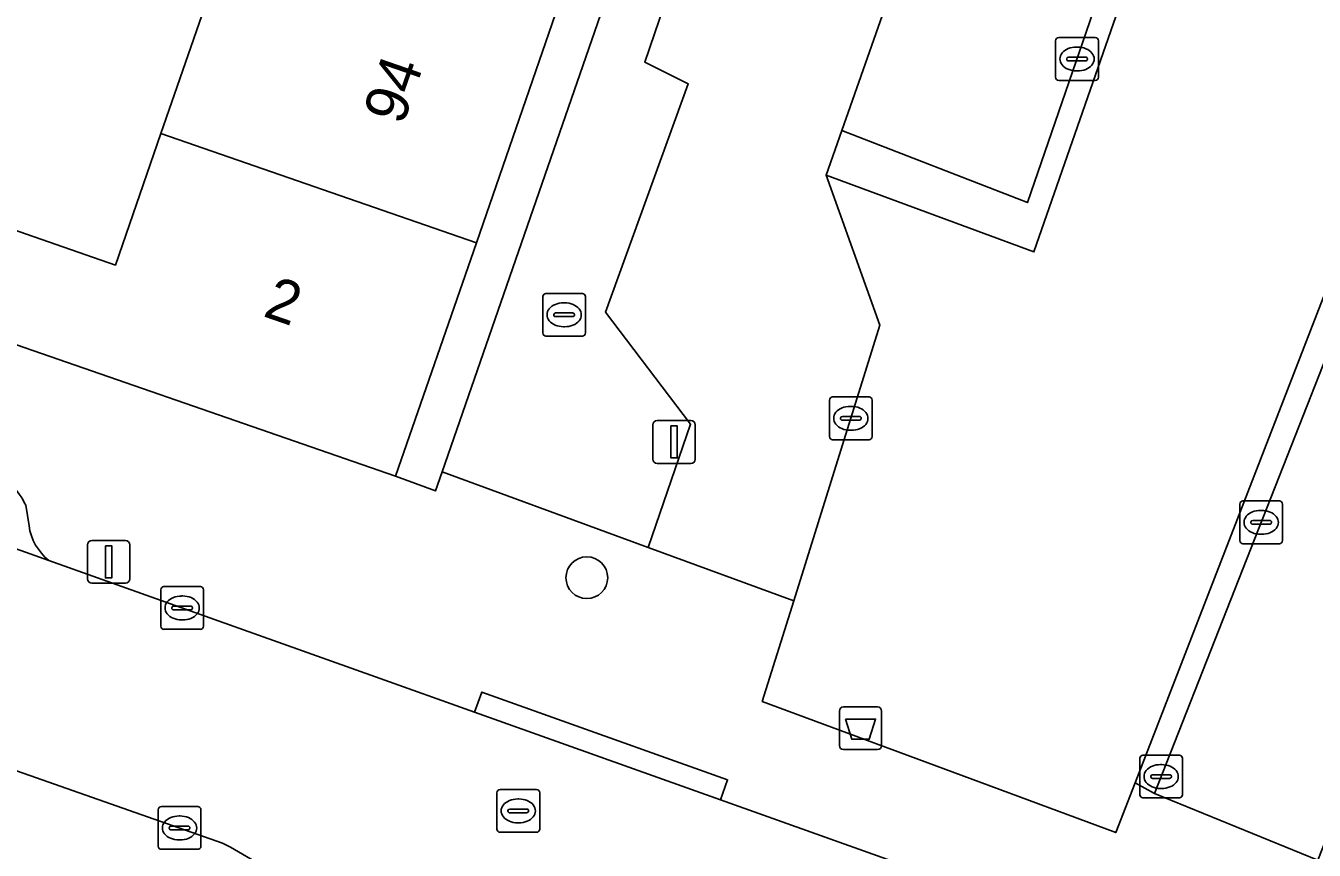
# Model space of a CAD drawing. Extents: x 160349 to 161355, y 381727 to 382854.
# Drawn here: x 160625.05 to 160655.2, y 382098.94 to 382118.23 of the extents above; entities that cross this region are included whole.
import ezdxf

# ---------------------------------------------------------------- set-up
doc = ezdxf.new("R2010")
doc.units = 0
for name, color, linetype in [('IMGEO_Afvalbak', 7, 'Continuous'), ('IMGEO_Boom', 7, 'Continuous'), ('IMGEO_Brandkraan', 7, 'Continuous'), ('IMGEO_Erf', 7, 'Continuous'), ('IMGEO_Groenvoorziening', 7, 'Continuous'), ('IMGEO_Kolk', 7, 'Continuous'), ('IMGEO_Lichtmast', 7, 'Continuous'), ('IMGEO_Pand', 7, 'Continuous'), ('IMGEO_Pand_nummerreeks', 7, 'Continuous'), ('IMGEO_Parkeervlak_open', 7, 'Continuous'), ('IMGEO_Rijbaan_lokaal_open', 7, 'Continuous'), ('IMGEO_Rioolput', 7, 'Continuous'), ('IMGEO_Voetpad_open', 7, 'Continuous'), ('IMGEO_Woonerf_open', 7, 'Continuous')]:
    doc.layers.add(name, color=color, linetype=linetype)

msp = doc.modelspace()

# ---------------------------------------------------------------- linework, layer by layer
at = {"layer": 'IMGEO_Afvalbak'}
for p, q in [((160644.089, 382101.389), (160644.089, 382102.189)), ((160644.089, 382102.189), (160644.089, 382101.389)), ((160644.189, 382102.289), (160644.979, 382102.289)), ((160644.979, 382102.289), (160644.189, 382102.289)), ((160645.079, 382102.189), (160645.079, 382101.389)), ((160645.079, 382101.389), (160645.079, 382102.189)), ((160644.979, 382101.289), (160644.189, 382101.289)), ((160644.189, 382101.289), (160644.979, 382101.289))]:
    msp.add_line(p, q, dxfattribs=at)
msp.add_lwpolyline([(160644.232, 382102.003), (160644.936, 382102.003), (160644.787, 382101.533), (160644.381, 382101.533), (160644.232, 382102.003)], dxfattribs=at)
for centre, start, end in [((160644.189, 382102.189), 90, 180), ((160644.189, 382102.189), 90, 180), ((160644.979, 382102.189), 0, 90), ((160644.979, 382102.189), 360, 90), ((160644.189, 382101.389), 180, 270), ((160644.189, 382101.389), 180, 270), ((160644.979, 382101.389), 270, 0), ((160644.979, 382101.389), 270, 0)]:
    msp.add_arc(centre, 0.1, start, end, dxfattribs=at)
at = {"layer": 'IMGEO_Boom'}
msp.add_circle((160638.18, 382105.312), 0.489, dxfattribs=at)
at = {"layer": 'IMGEO_Brandkraan'}
for p, q in [((160637.148, 382111.039), (160637.148, 382111.891)), ((160637.223, 382111.965), (160638.075, 382111.965)), ((160638.149, 382111.891), (160638.149, 382111.039)), ((160637.45, 382111.508), (160637.848, 382111.508)), ((160637.636, 382111.745), (160637.661, 382111.745)), ((160637.407, 382111.459), (160637.407, 382111.471)), ((160637.845, 382111.422), (160637.447, 382111.422)), ((160637.659, 382111.185), (160637.634, 382111.185)), ((160637.891, 382111.471), (160637.891, 382111.459)), ((160638.075, 382110.965), (160637.223, 382110.965))]:
    msp.add_line(p, q, dxfattribs=at)
for points in [[(160637.148, 382111.039), (160637.148, 382111.891)], [(160637.223, 382111.965), (160638.075, 382111.965)], [(160638.149, 382111.891), (160638.149, 382111.039)], [(160638.075, 382110.965), (160637.223, 382110.965)]]:
    msp.add_lwpolyline(points, dxfattribs=at)
for centre, radius, start, end in [((160637.225, 382111.889), 0.0765, 91.552, 178.448), ((160637.225, 382111.889), 0.0765, 91.552, 178.448), ((160638.073, 382111.889), 0.0765, 1.552, 88.448), ((160638.073, 382111.889), 0.0765, 1.552, 88.448), ((160637.447, 382111.468), 0.0403, 85.8775, 175.7526), ((160637.852, 382111.47), 0.0386, 1.7309, 96.639), ((160637.444, 382111.458), 0.0366, 178.938, 274.7102), ((160637.848, 382111.465), 0.043, 264.8664, 352.4533), ((160637.225, 382111.041), 0.0765, 181.552, 268.448), ((160637.225, 382111.041), 0.0765, 181.552, 268.448), ((160638.073, 382111.041), 0.0765, 271.552, 358.448), ((160638.073, 382111.041), 0.0765, 271.552, 358.448)]:
    msp.add_arc(centre, radius, start, end, dxfattribs=at)
for centre, major_axis, ratio, start_param, end_param in [((160637.635, 382111.465), (-0.387, 0.002), 0.722429, 4.712389, 7.853982), ((160637.66, 382111.465), (-0.39, 0.002), 0.717154, 1.570796, 4.712389)]:
    msp.add_ellipse(centre, major_axis=major_axis, ratio=ratio, start_param=start_param, end_param=end_param, dxfattribs=at)
at = {"layer": 'IMGEO_Erf'}
msp.add_lwpolyline([(160655.119, 382166.468), (160654.174, 382166.795), (160652.281, 382161.329), (160650.426, 382155.975), (160648.573, 382150.623), (160646.719, 382145.27), (160644.864, 382139.917), (160643.011, 382134.564), (160641.156, 382129.211), (160639.302, 382123.858), (160637.448, 382118.505), (160635.594, 382113.151), (160633.702, 382107.689), (160634.64, 382107.343), (160634.794, 382107.787)], close=True, dxfattribs=at)
msp.add_lwpolyline([(160623.671, 382113.833), (160627.148, 382112.629), (160628.214, 382115.706), (160630.068, 382121.06), (160627.149, 382122.071), (160629, 382127.423), (160628.38, 382127.637), (160630.233, 382132.991), (160633.776, 382131.765), (160635.63, 382137.119), (160637.484, 382142.471)], dxfattribs=at)
at = {"layer": 'IMGEO_Groenvoorziening'}
msp.add_lwpolyline([(160651.014, 382100.51), (160656.58, 382114.877), (160661.113, 382113.328), (160660.44, 382118.731), (160660.482, 382118.837), (160656.107, 382120.553), (160652.921, 382125.241), (160651.823, 382122.083), (160648.644, 382112.935), (160643.778, 382114.734), (160645.038, 382111.223), (160643.02, 382104.771), (160642.284, 382102.417), (160646.942, 382100.689), (160650.557, 382099.348)], close=True, dxfattribs=at)
at = {"layer": 'IMGEO_Kolk'}
for p, q in [((160649.15, 382117.025), (160649.15, 382117.877)), ((160649.225, 382117.951), (160650.077, 382117.951)), ((160650.151, 382117.877), (160650.151, 382117.025)), ((160649.638, 382117.731), (160649.663, 382117.731)), ((160649.409, 382117.445), (160649.409, 382117.457)), ((160649.847, 382117.408), (160649.449, 382117.408)), ((160649.452, 382117.494), (160649.85, 382117.494)), ((160649.893, 382117.457), (160649.893, 382117.445)), ((160650.077, 382116.951), (160649.225, 382116.951)), ((160649.661, 382117.171), (160649.636, 382117.171)), ((160643.857, 382108.616), (160643.857, 382109.468)), ((160643.932, 382109.542), (160644.784, 382109.542)), ((160644.858, 382109.468), (160644.858, 382108.616)), ((160644.159, 382109.085), (160644.557, 382109.085)), ((160644.345, 382109.322), (160644.37, 382109.322)), ((160644.116, 382109.036), (160644.116, 382109.048)), ((160644.554, 382108.999), (160644.156, 382108.999)), ((160644.368, 382108.762), (160644.343, 382108.762)), ((160644.6, 382109.048), (160644.6, 382109.036)), ((160644.784, 382108.542), (160643.932, 382108.542)), ((160653.46, 382106.182), (160653.46, 382107.034)), ((160653.535, 382107.108), (160654.387, 382107.108)), ((160654.461, 382107.034), (160654.461, 382106.182)), ((160653.762, 382106.651), (160654.16, 382106.651)), ((160653.948, 382106.888), (160653.973, 382106.888)), ((160653.719, 382106.602), (160653.719, 382106.614)), ((160654.157, 382106.565), (160653.759, 382106.565)), ((160654.203, 382106.614), (160654.203, 382106.602)), ((160654.387, 382106.108), (160653.535, 382106.108)), ((160653.971, 382106.328), (160653.946, 382106.328)), ((160628.209, 382104.179), (160628.209, 382105.031)), ((160628.284, 382105.105), (160629.136, 382105.105)), ((160628.697, 382104.885), (160628.722, 382104.885)), ((160629.21, 382105.031), (160629.21, 382104.179)), ((160628.468, 382104.599), (160628.468, 382104.611)), ((160628.906, 382104.562), (160628.508, 382104.562)), ((160628.511, 382104.648), (160628.909, 382104.648)), ((160628.952, 382104.611), (160628.952, 382104.599)), ((160628.72, 382104.325), (160628.695, 382104.325)), ((160629.136, 382104.105), (160628.284, 382104.105)), ((160651.119, 382100.234), (160651.119, 382101.086)), ((160651.194, 382101.16), (160652.046, 382101.16)), ((160651.607, 382100.94), (160651.632, 382100.94)), ((160652.12, 382101.086), (160652.12, 382100.234)), ((160651.378, 382100.654), (160651.378, 382100.666)), ((160651.421, 382100.703), (160651.819, 382100.703)), ((160651.862, 382100.666), (160651.862, 382100.654)), ((160651.816, 382100.617), (160651.418, 382100.617)), ((160651.63, 382100.38), (160651.605, 382100.38)), ((160652.046, 382100.16), (160651.194, 382100.16)), ((160628.148, 382099.031), (160628.148, 382099.883)), ((160628.223, 382099.957), (160629.075, 382099.957)), ((160628.636, 382099.737), (160628.661, 382099.737)), ((160629.149, 382099.883), (160629.149, 382099.031)), ((160628.407, 382099.451), (160628.407, 382099.463)), ((160628.845, 382099.414), (160628.447, 382099.414)), ((160628.45, 382099.5), (160628.848, 382099.5)), ((160628.891, 382099.463), (160628.891, 382099.451)), ((160628.659, 382099.177), (160628.634, 382099.177)), ((160629.075, 382098.957), (160628.223, 382098.957))]:
    msp.add_line(p, q, dxfattribs=at)
for points in [[(160649.15, 382117.025), (160649.15, 382117.877)], [(160649.225, 382117.951), (160650.077, 382117.951)], [(160650.151, 382117.877), (160650.151, 382117.025)], [(160650.077, 382116.951), (160649.225, 382116.951)], [(160643.857, 382108.616), (160643.857, 382109.468)], [(160643.932, 382109.542), (160644.784, 382109.542)], [(160644.858, 382109.468), (160644.858, 382108.616)], [(160644.784, 382108.542), (160643.932, 382108.542)], [(160653.46, 382106.182), (160653.46, 382107.034)], [(160653.535, 382107.108), (160654.387, 382107.108)], [(160654.461, 382107.034), (160654.461, 382106.182)], [(160654.387, 382106.108), (160653.535, 382106.108)], [(160628.209, 382104.179), (160628.209, 382105.031)], [(160628.284, 382105.105), (160629.136, 382105.105)], [(160629.21, 382105.031), (160629.21, 382104.179)], [(160629.136, 382104.105), (160628.284, 382104.105)], [(160651.119, 382100.234), (160651.119, 382101.086)], [(160651.194, 382101.16), (160652.046, 382101.16)], [(160652.12, 382101.086), (160652.12, 382100.234)], [(160652.046, 382100.16), (160651.194, 382100.16)], [(160628.148, 382099.031), (160628.148, 382099.883)], [(160628.223, 382099.957), (160629.075, 382099.957)], [(160629.149, 382099.883), (160629.149, 382099.031)], [(160629.075, 382098.957), (160628.223, 382098.957)]]:
    msp.add_lwpolyline(points, dxfattribs=at)
for centre, radius, start, end in [((160649.227, 382117.875), 0.0765, 91.552, 178.448), ((160649.227, 382117.875), 0.0765, 91.552, 178.448), ((160650.075, 382117.875), 0.0765, 1.552, 88.448), ((160650.075, 382117.875), 0.0765, 1.552, 88.448), ((160649.449, 382117.454), 0.0403, 85.8775, 175.7526), ((160649.446, 382117.444), 0.0366, 178.938, 274.7102), ((160649.85, 382117.451), 0.043, 264.8664, 352.4533), ((160649.854, 382117.456), 0.0386, 1.7309, 96.639), ((160649.227, 382117.027), 0.0765, 181.552, 268.448), ((160649.227, 382117.027), 0.0765, 181.552, 268.448), ((160650.075, 382117.027), 0.0765, 271.552, 358.448), ((160650.075, 382117.027), 0.0765, 271.552, 358.448), ((160643.934, 382109.466), 0.0765, 91.552, 178.448), ((160643.934, 382109.466), 0.0765, 91.552, 178.448), ((160644.782, 382109.466), 0.0765, 1.552, 88.448), ((160644.782, 382109.466), 0.0765, 1.552, 88.448), ((160644.156, 382109.045), 0.0403, 85.8775, 175.7526), ((160644.561, 382109.047), 0.0386, 1.7309, 96.639), ((160644.153, 382109.035), 0.0366, 178.938, 274.7102), ((160644.557, 382109.042), 0.043, 264.8664, 352.4533), ((160643.934, 382108.618), 0.0765, 181.552, 268.448), ((160643.934, 382108.618), 0.0765, 181.552, 268.448), ((160644.782, 382108.618), 0.0765, 271.552, 358.448), ((160644.782, 382108.618), 0.0765, 271.552, 358.448), ((160653.537, 382107.032), 0.0765, 91.552, 178.448), ((160653.537, 382107.032), 0.0765, 91.552, 178.448), ((160654.385, 382107.032), 0.0765, 1.552, 88.448), ((160654.385, 382107.032), 0.0765, 1.552, 88.448), ((160653.759, 382106.611), 0.0403, 85.8775, 175.7526), ((160654.164, 382106.613), 0.0386, 1.7309, 96.639), ((160653.756, 382106.601), 0.0366, 178.938, 274.7102), ((160654.16, 382106.608), 0.043, 264.8664, 352.4533), ((160653.537, 382106.184), 0.0765, 181.552, 268.448), ((160653.537, 382106.184), 0.0765, 181.552, 268.448), ((160654.385, 382106.184), 0.0765, 271.552, 358.448), ((160654.385, 382106.184), 0.0765, 271.552, 358.448), ((160628.286, 382105.029), 0.0765, 91.552, 178.448), ((160628.286, 382105.029), 0.0765, 91.552, 178.448), ((160629.134, 382105.029), 0.0765, 1.552, 88.448), ((160629.134, 382105.029), 0.0765, 1.552, 88.448), ((160628.508, 382104.608), 0.0403, 85.8775, 175.7526), ((160628.505, 382104.598), 0.0366, 178.938, 274.7102), ((160628.909, 382104.605), 0.043, 264.8664, 352.4533), ((160628.913, 382104.61), 0.0386, 1.7309, 96.639), ((160628.286, 382104.181), 0.0765, 181.552, 268.448), ((160628.286, 382104.181), 0.0765, 181.552, 268.448), ((160629.134, 382104.181), 0.0765, 271.552, 358.448), ((160629.134, 382104.181), 0.0765, 271.552, 358.448), ((160651.196, 382101.084), 0.0765, 91.552, 178.448), ((160651.196, 382101.084), 0.0765, 91.552, 178.448), ((160652.044, 382101.084), 0.0765, 1.552, 88.448), ((160652.044, 382101.084), 0.0765, 1.552, 88.448), ((160651.418, 382100.663), 0.0403, 85.8775, 175.7526), ((160651.415, 382100.653), 0.0366, 178.938, 274.7102), ((160651.819, 382100.66), 0.043, 264.8664, 352.4533), ((160651.823, 382100.665), 0.0386, 1.7309, 96.639), ((160651.196, 382100.236), 0.0765, 181.552, 268.448), ((160651.196, 382100.236), 0.0765, 181.552, 268.448), ((160652.044, 382100.236), 0.0765, 271.552, 358.448), ((160652.044, 382100.236), 0.0765, 271.552, 358.448), ((160628.225, 382099.881), 0.0765, 91.552, 178.448), ((160628.225, 382099.881), 0.0765, 91.552, 178.448), ((160629.073, 382099.881), 0.0765, 1.552, 88.448), ((160629.073, 382099.881), 0.0765, 1.552, 88.448), ((160628.447, 382099.46), 0.0403, 85.8775, 175.7526), ((160628.444, 382099.45), 0.0366, 178.938, 274.7102), ((160628.848, 382099.457), 0.043, 264.8664, 352.4533), ((160628.852, 382099.462), 0.0386, 1.7309, 96.639), ((160628.225, 382099.033), 0.0765, 181.552, 268.448), ((160628.225, 382099.033), 0.0765, 181.552, 268.448), ((160629.073, 382099.033), 0.0765, 271.552, 358.448), ((160629.073, 382099.033), 0.0765, 271.552, 358.448)]:
    msp.add_arc(centre, radius, start, end, dxfattribs=at)
for centre, major_axis, ratio, start_param, end_param in [((160649.637, 382117.451), (-0.387, 0.002), 0.722429, 4.712389, 7.853982), ((160649.662, 382117.451), (-0.39, 0.002), 0.717154, 1.570796, 4.712389), ((160644.344, 382109.042), (-0.387, 0.002), 0.722429, 4.712389, 7.853982), ((160644.369, 382109.042), (-0.39, 0.002), 0.717154, 1.570796, 4.712389), ((160653.947, 382106.608), (-0.387, 0.002), 0.722429, 4.712389, 7.853982), ((160653.972, 382106.608), (-0.39, 0.002), 0.717154, 1.570796, 4.712389), ((160628.696, 382104.605), (-0.387, 0.002), 0.722429, 4.712389, 7.853982), ((160628.721, 382104.605), (-0.39, 0.002), 0.717154, 1.570796, 4.712389), ((160651.606, 382100.66), (-0.387, 0.002), 0.722429, 4.712389, 7.853982), ((160651.631, 382100.66), (-0.39, 0.002), 0.717154, 1.570796, 4.712389), ((160628.635, 382099.457), (-0.387, 0.002), 0.722429, 4.712389, 7.853982), ((160628.66, 382099.457), (-0.39, 0.002), 0.717154, 1.570796, 4.712389)]:
    msp.add_ellipse(centre, major_axis=major_axis, ratio=ratio, start_param=start_param, end_param=end_param, dxfattribs=at)
at = {"layer": 'IMGEO_Lichtmast'}
for p, q in [((160639.727, 382108.089), (160639.727, 382108.889)), ((160639.727, 382108.889), (160639.727, 382108.089)), ((160639.827, 382108.989), (160640.617, 382108.989)), ((160640.617, 382108.989), (160639.827, 382108.989)), ((160640.717, 382108.889), (160640.717, 382108.089)), ((160640.717, 382108.089), (160640.717, 382108.889)), ((160640.617, 382107.989), (160639.827, 382107.989)), ((160639.827, 382107.989), (160640.617, 382107.989)), ((160626.493, 382105.284), (160626.493, 382106.084)), ((160626.493, 382106.084), (160626.493, 382105.284)), ((160626.593, 382106.184), (160627.383, 382106.184)), ((160627.383, 382106.184), (160626.593, 382106.184)), ((160627.483, 382106.084), (160627.483, 382105.284)), ((160627.483, 382105.284), (160627.483, 382106.084)), ((160627.383, 382105.184), (160626.593, 382105.184)), ((160626.593, 382105.184), (160627.383, 382105.184))]:
    msp.add_line(p, q, dxfattribs=at)
for points in [[(160640.147, 382108.864), (160640.297, 382108.864), (160640.297, 382108.114), (160640.147, 382108.114), (160640.147, 382108.864)], [(160626.913, 382106.059), (160627.063, 382106.059), (160627.063, 382105.309), (160626.913, 382105.309), (160626.913, 382106.059)]]:
    msp.add_lwpolyline(points, dxfattribs=at)
for centre, start, end in [((160639.827, 382108.889), 90, 180), ((160639.827, 382108.889), 90, 180), ((160640.617, 382108.889), 0, 90), ((160640.617, 382108.889), 360, 90), ((160639.827, 382108.089), 180, 270), ((160639.827, 382108.089), 180, 270), ((160640.617, 382108.089), 270, 0), ((160640.617, 382108.089), 270, 0), ((160626.593, 382106.084), 90, 180), ((160626.593, 382106.084), 90, 180), ((160627.383, 382106.084), 0, 90), ((160627.383, 382106.084), 360, 90), ((160626.593, 382105.284), 180, 270), ((160626.593, 382105.284), 180, 270), ((160627.383, 382105.284), 270, 0), ((160627.383, 382105.284), 270, 0)]:
    msp.add_arc(centre, 0.1, start, end, dxfattribs=at)
at = {"layer": 'IMGEO_Pand'}
for points in [[(160635.594, 382113.151), (160637.448, 382118.505), (160630.068, 382121.06), (160628.214, 382115.706)], [(160635.594, 382113.151), (160628.214, 382115.706), (160627.148, 382112.629), (160623.671, 382113.833), (160622.846, 382111.45), (160633.702, 382107.689)]]:
    msp.add_lwpolyline(points, close=True, dxfattribs=at)
at = {"layer": 'IMGEO_Parkeervlak_open'}
for points in [[(160648.093, 382127.008), (160644.146, 382115.78), (160648.492, 382114.091), (160652.38, 382125.379)], [(160660.716, 382112.452), (160656.825, 382113.882), (160651.466, 382100.264), (160655.285, 382098.702), (160660.563, 382112.113)]]:
    msp.add_lwpolyline(points, close=True, dxfattribs=at)
for points in [[(160609.227, 382111.549), (160625.589, 382105.717)], [(160625.126, 382106.526), (160625.05, 382107.008)]]:
    msp.add_lwpolyline(points, dxfattribs=at)
for centre, radius, start, end in [((160623.362, 382106.183), 1.879, 26.0314, 62.2335), ((160626.382, 382106.708), 1.269, 188.2358, 231.3302)]:
    msp.add_arc(centre, radius, start, end, dxfattribs=at)
at = {"layer": 'IMGEO_Rijbaan_lokaal_open'}
for points in [[(160562.41, 382117.084), (160563.101, 382116.921), (160563.152, 382117.238), (160576.671, 382114.572), (160576.897, 382114.576), (160577.258, 382114.506), (160582.43, 382113.733), (160586.145, 382113.154), (160589.005, 382112.481), (160591.369, 382111.972), (160593.301, 382111.46), (160596.436, 382110.567), (160601.548, 382108.97), (160629.655, 382099.104)], [(160632.414, 382097.091), (160644.385, 382093.778), (160646.097, 382098.406), (160641.308, 382100.113), (160635.554, 382102.164), (160633.236, 382102.991), (160625.589, 382105.717), (160609.227, 382111.549), (160604.515, 382113.229)]]:
    msp.add_lwpolyline(points, dxfattribs=at)
msp.add_arc((160624.427, 382089.042), 11.339, 45.2236, 62.5465, dxfattribs=at)
at = {"layer": 'IMGEO_Rioolput'}
for p, q in [((160636.15, 382100.356), (160637.002, 382100.356)), ((160636.075, 382099.43), (160636.075, 382100.282)), ((160636.563, 382100.136), (160636.588, 382100.136)), ((160637.076, 382100.282), (160637.076, 382099.43)), ((160636.334, 382099.85), (160636.334, 382099.862)), ((160636.772, 382099.813), (160636.374, 382099.813)), ((160636.377, 382099.899), (160636.775, 382099.899)), ((160636.818, 382099.862), (160636.818, 382099.85)), ((160636.586, 382099.576), (160636.561, 382099.576)), ((160637.002, 382099.356), (160636.15, 382099.356))]:
    msp.add_line(p, q, dxfattribs=at)
for points in [[(160636.15, 382100.356), (160637.002, 382100.356)], [(160636.075, 382099.43), (160636.075, 382100.282)], [(160637.076, 382100.282), (160637.076, 382099.43)], [(160637.002, 382099.356), (160636.15, 382099.356)]]:
    msp.add_lwpolyline(points, dxfattribs=at)
for centre, radius, start, end in [((160636.152, 382100.28), 0.0765, 91.552, 178.448), ((160636.152, 382100.28), 0.0765, 91.552, 178.448), ((160637, 382100.28), 0.0765, 1.552, 88.448), ((160637, 382100.28), 0.0765, 1.552, 88.448), ((160636.374, 382099.859), 0.0403, 85.8775, 175.7526), ((160636.371, 382099.849), 0.0366, 178.938, 274.7102), ((160636.775, 382099.856), 0.043, 264.8664, 352.4533), ((160636.779, 382099.861), 0.0386, 1.7309, 96.639), ((160636.152, 382099.432), 0.0765, 181.552, 268.448), ((160636.152, 382099.432), 0.0765, 181.552, 268.448), ((160637, 382099.432), 0.0765, 271.552, 358.448), ((160637, 382099.432), 0.0765, 271.552, 358.448)]:
    msp.add_arc(centre, radius, start, end, dxfattribs=at)
for centre, major_axis, ratio, start_param, end_param in [((160636.562, 382099.856), (-0.387, 0.002), 0.722429, 4.712389, 7.853982), ((160636.587, 382099.856), (-0.39, 0.002), 0.717154, 1.570796, 4.712389)]:
    msp.add_ellipse(centre, major_axis=major_axis, ratio=ratio, start_param=start_param, end_param=end_param, dxfattribs=at)
at = {"layer": 'IMGEO_Voetpad_open'}
for points in [[(160682.3, 382232.389), (160678.979, 382235.356), (160656.273, 382169.8), (160655.119, 382166.468), (160634.794, 382107.787), (160639.616, 382106.019), (160640.607, 382108.902), (160638.62, 382111.527), (160640.555, 382116.871), (160639.534, 382117.379), (160643.391, 382128.676)], [(160655.285, 382098.702), (160651.466, 382100.264), (160651.014, 382100.51), (160650.557, 382099.348), (160646.942, 382100.689), (160642.284, 382102.417), (160643.02, 382104.771), (160639.616, 382106.019), (160634.794, 382107.787), (160634.64, 382107.343), (160633.702, 382107.689), (160622.846, 382111.45), (160622.69, 382111.047), (160622.112, 382110.755), (160608.902, 382115.42), (160606.109, 382116.406), (160604.558, 382116.954), (160604.739, 382117.783), (160597.965, 382119.266), (160591.442, 382120.694)], [(160629.655, 382099.104), (160601.548, 382108.97), (160596.436, 382110.567), (160593.301, 382111.46), (160591.369, 382111.972), (160589.005, 382112.481), (160586.145, 382113.154), (160582.43, 382113.733), (160582.372, 382112.69), (160582.249, 382110.496), (160592.844, 382107.092), (160593.168, 382108.039), (160593.752, 382107.851), (160594.064, 382108.78), (160602.306, 382105.719), (160602.698, 382105.573), (160605.495, 382104.723), (160622.044, 382098.98)], [(160625.05, 382107.008), (160625.126, 382106.526)], [(160625.589, 382105.717), (160633.236, 382102.991), (160635.554, 382102.164), (160635.721, 382102.635), (160641.475, 382100.584), (160641.308, 382100.113), (160646.097, 382098.406), (160651.775, 382096.382), (160652.218, 382096.612), (160654.96, 382091.32), (160658.94, 382096.501)]]:
    msp.add_lwpolyline(points, dxfattribs=at)
for points in [[(160648.128, 382127.106), (160648.093, 382127.008), (160652.38, 382125.379), (160648.492, 382114.091), (160644.146, 382115.78), (160643.778, 382114.734), (160648.644, 382112.935), (160651.823, 382122.083), (160652.921, 382125.241), (160656.107, 382120.553), (160660.482, 382118.837), (160660.821, 382119.703), (160656.632, 382121.346), (160653.282, 382126.28), (160648.46, 382128.049)], [(160660.716, 382112.452), (160661.113, 382113.328), (160656.58, 382114.877), (160651.014, 382100.51), (160651.466, 382100.264), (160656.825, 382113.882)], [(160641.308, 382100.113), (160641.475, 382100.584), (160635.721, 382102.635), (160635.554, 382102.164)]]:
    msp.add_lwpolyline(points, close=True, dxfattribs=at)
for centre, radius, start, end in [((160623.362, 382106.183), 1.879, 26.0314, 62.2335), ((160626.382, 382106.708), 1.269, 188.2358, 231.3302), ((160624.427, 382089.042), 11.339, 45.2236, 62.5465)]:
    msp.add_arc(centre, radius, start, end, dxfattribs=at)
at = {"layer": 'IMGEO_Woonerf_open'}
msp.add_lwpolyline([(160648.093, 382127.008), (160648.128, 382127.106), (160644.447, 382128.448), (160643.391, 382128.676), (160639.534, 382117.379), (160640.555, 382116.871), (160638.62, 382111.527), (160640.607, 382108.902), (160639.616, 382106.019), (160643.02, 382104.771), (160645.038, 382111.223), (160643.778, 382114.734), (160644.146, 382115.78)], close=True, dxfattribs=at)

# ---------------------------------------------------------------- texts
at = {"layer": 'IMGEO_Pand_nummerreeks'}
for s, rotation, p in [('94', 70.8959, (160633.872, 382115.877)), ('2', 340.8916, (160630.575, 382111.44))]:
    msp.add_text(s, height=1, rotation=rotation, dxfattribs=at).set_placement(p)

doc.saveas('drawing.dxf')
